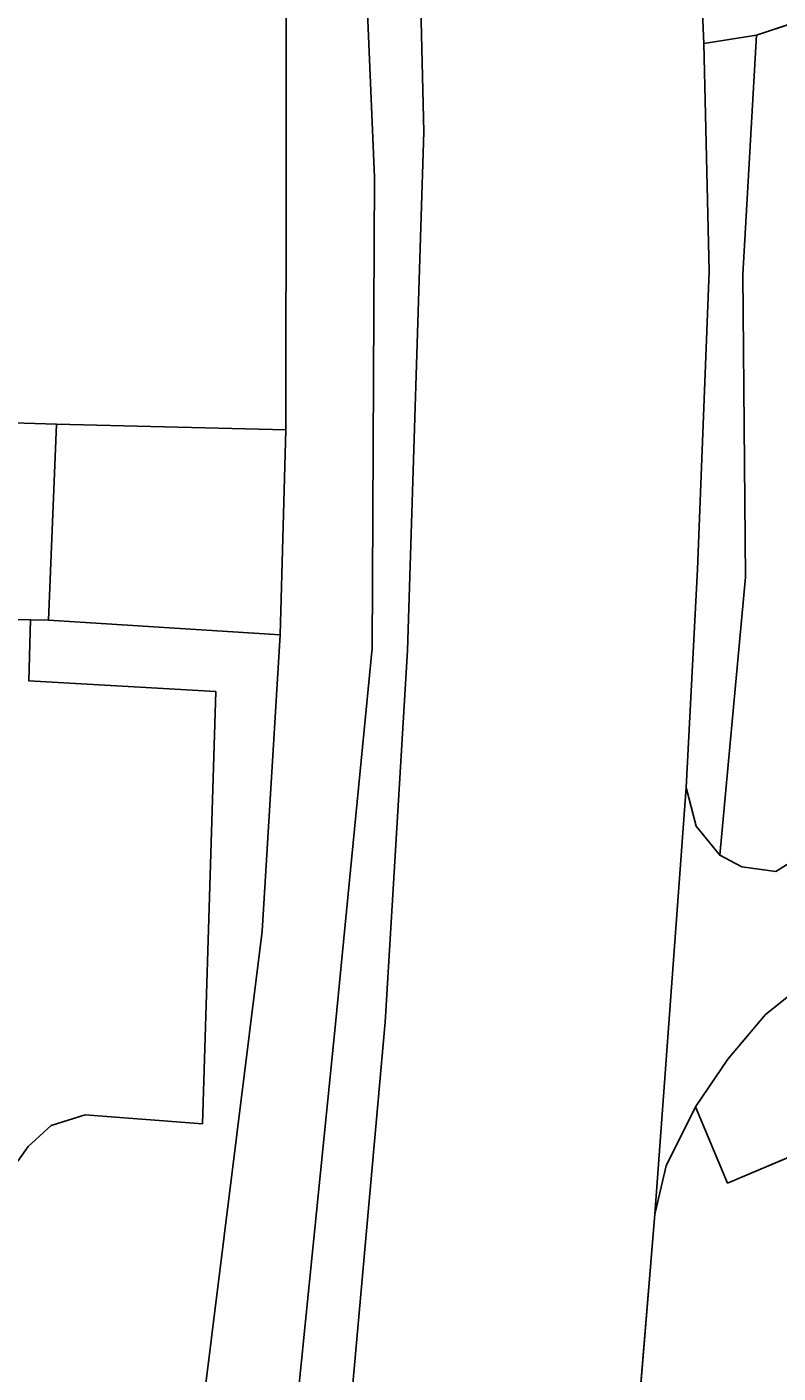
# Model space of a CAD drawing. Extents: x -266199 to -261993, y -1239047 to -1235108.
# Drawn here: x -263509.43 to -263484.44, y -1236803.6 to -1236758.79 of the extents above; entities that cross this region are included whole.
import ezdxf

# ---------------------------------------------------------------- set-up
doc = ezdxf.new("R2010")
doc.units = 0
for name, color, linetype in [('body_kn', 7, 'Continuous'), ('kladpar_hranice', 7, 'Continuous'), ('kladpar_plochy', 7, 'Continuous'), ('zappar_hrandruhpozemk', 7, 'Continuous')]:
    doc.layers.add(name, color=color, linetype=linetype)

msp = doc.modelspace()

# ---------------------------------------------------------------- linework, layer by layer
at = {"layer": 'body_kn'}
for p, q in [((-263485.16, -1236759.07), (-263485.16, -1236759.07)), ((-263485.16, -1236759.07), (-263485.16, -1236759.07)), ((-263486.91, -1236759.35), (-263486.91, -1236759.35)), ((-263486.91, -1236759.35), (-263486.91, -1236759.35)), ((-263496.23, -1236762.29), (-263496.23, -1236762.29)), ((-263497.87, -1236763.8), (-263497.87, -1236763.8)), ((-263486.73, -1236766.94), (-263486.73, -1236766.94)), ((-263485.61, -1236767.04), (-263485.61, -1236767.04)), ((-263508.45, -1236772.02), (-263508.45, -1236772.02)), ((-263500.82, -1236772.21), (-263500.82, -1236772.21)), ((-263500.82, -1236772.21), (-263500.82, -1236772.21)), ((-263487.12, -1236776.84), (-263487.12, -1236776.84)), ((-263485.52, -1236777.11), (-263485.52, -1236777.11)), ((-263509.31, -1236778.53), (-263509.31, -1236778.53)), ((-263508.71, -1236778.54), (-263508.71, -1236778.54)), ((-263508.71, -1236778.54), (-263508.71, -1236778.54)), ((-263501, -1236779.03), (-263501, -1236779.03)), ((-263501, -1236779.03), (-263501, -1236779.03)), ((-263497.95, -1236779.47), (-263497.95, -1236779.47)), ((-263496.77, -1236779.55), (-263496.77, -1236779.55)), ((-263509.37, -1236780.56), (-263509.37, -1236780.56)), ((-263503.15, -1236780.92), (-263503.15, -1236780.92)), ((-263487.5, -1236784.11), (-263487.5, -1236784.11)), ((-263487.5, -1236784.11), (-263487.5, -1236784.11)), ((-263487.17, -1236785.4), (-263487.17, -1236785.4)), ((-263486.38, -1236786.37), (-263486.38, -1236786.37)), ((-263485.65, -1236786.75), (-263485.65, -1236786.75)), ((-263484.51, -1236786.91), (-263484.51, -1236786.91)), ((-263501.6, -1236788.9), (-263501.6, -1236788.9)), ((-263484.86, -1236791.67), (-263484.86, -1236791.67)), ((-263499.17, -1236791.98), (-263499.17, -1236791.98)), ((-263497.51, -1236791.92), (-263497.51, -1236791.92)), ((-263486.11, -1236793.16), (-263486.11, -1236793.16)), ((-263487.19, -1236794.74), (-263487.19, -1236794.74)), ((-263487.19, -1236794.74), (-263487.19, -1236794.74)), ((-263508.62, -1236795.36), (-263508.62, -1236795.36)), ((-263507.49, -1236795.01), (-263507.49, -1236795.01)), ((-263503.59, -1236795.31), (-263503.59, -1236795.31)), ((-263509.39, -1236796.06), (-263509.39, -1236796.06)), ((-263488.16, -1236796.71), (-263488.16, -1236796.71)), ((-263486.12, -1236797.28), (-263486.12, -1236797.28)), ((-263488.54, -1236798.31), (-263488.54, -1236798.31))]:
    msp.add_line(p, q, dxfattribs=at)
at = {"layer": 'kladpar_hranice'}
for points in [[(-263508.75, -1236638.71), (-263497.36, -1236689.19), (-263495.06, -1236698.04), (-263492.34, -1236709.39), (-263489.93, -1236720.09), (-263487.98, -1236734.6), (-263487.12, -1236746.24), (-263486.98, -1236757.82), (-263486.91, -1236759.35), (-263486.73, -1236766.94), (-263487.12, -1236776.84), (-263487.5, -1236784.11), (-263488.54, -1236798.31), (-263489.26, -1236807.09), (-263491.68, -1236824.8), (-263493.02, -1236836.2)], [(-263526.08, -1237000.08), (-263523.24, -1236974.84), (-263519.86, -1236969.84), (-263517.52, -1236927.1), (-263515.05, -1236902.26), (-263514.5, -1236897.94), (-263510.2, -1236861.98), (-263504.89, -1236815.91), (-263504.7, -1236814.24), (-263504.13, -1236809.2), (-263501.6, -1236788.9), (-263501, -1236779.03), (-263500.82, -1236772.21), (-263500.8, -1236753.8), (-263501.38, -1236742.95), (-263503.08, -1236727.74), (-263503.49, -1236725.48), (-263504.1, -1236722.15), (-263504.33, -1236720.87), (-263504.42, -1236720.38), (-263509.9, -1236696.81), (-263510.21, -1236695.48), (-263510.88, -1236692.59), (-263516.42, -1236668.71)], [(-263513.28, -1236692.44), (-263510.88, -1236692.59), (-263510.21, -1236695.48), (-263509.9, -1236696.81), (-263504.42, -1236720.38), (-263504.33, -1236720.87), (-263504.1, -1236722.15), (-263503.49, -1236725.48), (-263503.08, -1236727.74), (-263501.38, -1236742.95), (-263500.8, -1236753.8), (-263500.82, -1236772.21), (-263501, -1236779.03), (-263501.6, -1236788.9), (-263504.13, -1236809.2)], [(-263456.84, -1236743.3), (-263469.47, -1236751.42), (-263471.9, -1236753), (-263477.97, -1236756.68), (-263478.91, -1236756.99), (-263485.16, -1236759.07), (-263485.61, -1236767.04), (-263485.52, -1236777.11), (-263486.38, -1236786.37), (-263485.65, -1236786.75), (-263484.51, -1236786.91), (-263469.98, -1236777.82), (-263469.33, -1236777.23), (-263469.09, -1236776.66), (-263469, -1236776.23), (-263469.06, -1236775.51), (-263469.15, -1236774.95), (-263469.43, -1236773.94), (-263468.69, -1236773.67)], [(-263485.16, -1236759.07), (-263478.91, -1236756.99), (-263477.97, -1236756.68), (-263471.9, -1236753), (-263469.47, -1236751.42), (-263456.84, -1236743.3)], [(-263493.02, -1236836.2), (-263491.68, -1236824.8), (-263489.26, -1236807.09), (-263488.54, -1236798.31), (-263487.5, -1236784.11), (-263487.12, -1236776.84), (-263486.73, -1236766.94), (-263486.91, -1236759.35), (-263486.98, -1236757.82)], [(-263468.69, -1236773.67), (-263469.43, -1236773.94), (-263469.15, -1236774.95), (-263469.06, -1236775.51), (-263469, -1236776.23), (-263469.09, -1236776.66), (-263469.33, -1236777.23), (-263469.98, -1236777.82), (-263484.51, -1236786.91), (-263485.65, -1236786.75), (-263486.38, -1236786.37), (-263485.52, -1236777.11), (-263485.61, -1236767.04), (-263485.16, -1236759.07)], [(-263448.26, -1236768.38), (-263448.32, -1236768.42), (-263450.25, -1236769.83), (-263451.71, -1236770.79), (-263483.27, -1236790.4), (-263484.86, -1236791.67), (-263486.11, -1236793.16), (-263487.19, -1236794.74), (-263486.12, -1236797.28), (-263472.66, -1236791.59), (-263470.32, -1236789.68), (-263472.37, -1236786.87), (-263447.15, -1236769.85), (-263446.8, -1236770.51), (-263446.01, -1236772.01), (-263445.22, -1236773.02), (-263440.77, -1236778.63), (-263440.96, -1236778.77)], [(-263472.66, -1236791.59), (-263486.12, -1236797.28), (-263487.19, -1236794.74), (-263486.11, -1236793.16), (-263484.86, -1236791.67), (-263483.27, -1236790.4), (-263451.71, -1236770.79), (-263450.25, -1236769.83), (-263448.32, -1236768.42), (-263448.26, -1236768.38)]]:
    msp.add_lwpolyline(points, dxfattribs=at)
at = {"layer": 'kladpar_plochy'}
for p, q in [((-263478.91, -1236756.99), (-263485.16, -1236759.07)), ((-263486.91, -1236759.35), (-263486.98, -1236757.82)), ((-263485.16, -1236759.07), (-263485.61, -1236767.04)), ((-263486.73, -1236766.94), (-263486.91, -1236759.35)), ((-263487.12, -1236776.84), (-263486.73, -1236766.94)), ((-263485.61, -1236767.04), (-263485.52, -1236777.11)), ((-263487.5, -1236784.11), (-263487.12, -1236776.84)), ((-263485.52, -1236777.11), (-263486.38, -1236786.37)), ((-263484.51, -1236786.91), (-263469.98, -1236777.82)), ((-263488.54, -1236798.31), (-263487.5, -1236784.11)), ((-263486.38, -1236786.37), (-263485.65, -1236786.75)), ((-263485.65, -1236786.75), (-263484.51, -1236786.91)), ((-263483.27, -1236790.4), (-263484.86, -1236791.67)), ((-263486.12, -1236797.28), (-263472.66, -1236791.59)), ((-263484.86, -1236791.67), (-263486.11, -1236793.16)), ((-263486.11, -1236793.16), (-263487.19, -1236794.74)), ((-263487.19, -1236794.74), (-263486.12, -1236797.28)), ((-263489.26, -1236807.09), (-263488.54, -1236798.31))]:
    msp.add_line(p, q, dxfattribs=at)
for points in [[(-263508.75, -1236638.71), (-263497.36, -1236689.19), (-263495.06, -1236698.04), (-263492.34, -1236709.39), (-263489.93, -1236720.09), (-263487.98, -1236734.6), (-263487.12, -1236746.24), (-263486.98, -1236757.82), (-263486.91, -1236759.35), (-263486.73, -1236766.94), (-263487.12, -1236776.84), (-263487.5, -1236784.11), (-263488.54, -1236798.31), (-263489.26, -1236807.09), (-263491.68, -1236824.8), (-263493.02, -1236836.2), (-263484.84, -1236836.77), (-263486.71, -1236853.09), (-263486.96, -1236855.29), (-263488.24, -1236866.5), (-263488.72, -1236870.67), (-263489.2, -1236874.82), (-263492.06, -1236899.71), (-263495.46, -1236929.4)], [(-263517.52, -1236927.1), (-263515.05, -1236902.26), (-263514.5, -1236897.94), (-263510.2, -1236861.98), (-263504.89, -1236815.91), (-263504.7, -1236814.24), (-263504.13, -1236809.2), (-263501.6, -1236788.9), (-263501, -1236779.03), (-263500.82, -1236772.21), (-263500.8, -1236753.8), (-263501.38, -1236742.95), (-263503.08, -1236727.74), (-263503.49, -1236725.48), (-263504.1, -1236722.15), (-263504.33, -1236720.87), (-263504.42, -1236720.38), (-263509.9, -1236696.81), (-263510.21, -1236695.48), (-263510.88, -1236692.59), (-263516.42, -1236668.71)], [(-263509.9, -1236696.81), (-263504.42, -1236720.38), (-263504.33, -1236720.87), (-263504.1, -1236722.15), (-263503.49, -1236725.48), (-263503.08, -1236727.74), (-263501.38, -1236742.95), (-263500.8, -1236753.8), (-263500.82, -1236772.21), (-263501, -1236779.03), (-263501.6, -1236788.9), (-263504.13, -1236809.2), (-263508.05, -1236808.68), (-263509.65, -1236808.55)], [(-263470.41, -1236755.7), (-263476.68, -1236759.11), (-263468.69, -1236773.67), (-263469.43, -1236773.94), (-263469.15, -1236774.95), (-263469.06, -1236775.51), (-263469, -1236776.23), (-263469.09, -1236776.66), (-263469.33, -1236777.23), (-263469.98, -1236777.82), (-263484.51, -1236786.91), (-263485.65, -1236786.75), (-263486.38, -1236786.37), (-263485.52, -1236777.11), (-263485.61, -1236767.04), (-263485.16, -1236759.07), (-263478.91, -1236756.99)]]:
    msp.add_lwpolyline(points, dxfattribs=at)
msp.add_lwpolyline([(-263472.66, -1236791.59), (-263486.12, -1236797.28), (-263487.19, -1236794.74), (-263486.11, -1236793.16), (-263484.86, -1236791.67), (-263483.27, -1236790.4), (-263451.71, -1236770.79), (-263450.25, -1236769.83), (-263448.32, -1236768.42), (-263448.26, -1236768.38), (-263447.15, -1236769.85), (-263472.37, -1236786.87), (-263470.32, -1236789.68)], close=True, dxfattribs=at)
at = {"layer": 'zappar_hrandruhpozemk'}
for p, q in [((-263497.87, -1236763.8), (-263498.49, -1236748.97)), ((-263486.91, -1236759.35), (-263485.16, -1236759.07)), ((-263496.23, -1236762.29), (-263496.77, -1236779.55)), ((-263497.95, -1236779.47), (-263497.87, -1236763.8)), ((-263509.89, -1236771.97), (-263508.45, -1236772.02)), ((-263509.85, -1236778.52), (-263509.31, -1236778.53)), ((-263501, -1236779.03), (-263508.71, -1236778.54)), ((-263503.15, -1236780.92), (-263503.59, -1236795.31)), ((-263487.5, -1236784.11), (-263487.17, -1236785.4)), ((-263487.17, -1236785.4), (-263486.38, -1236786.37))]:
    msp.add_line(p, q, dxfattribs=at)
for points in [[(-263498.47, -1236727.61), (-263496.55, -1236748.87), (-263496.23, -1236762.29)], [(-263500.82, -1236772.21), (-263508.45, -1236772.02), (-263508.71, -1236778.54)], [(-263508.71, -1236778.54), (-263509.31, -1236778.53), (-263509.37, -1236780.56), (-263503.15, -1236780.92)], [(-263496.77, -1236779.55), (-263497.51, -1236791.92), (-263498.79, -1236806.19), (-263499.64, -1236807.33), (-263500.8, -1236808.15), (-263499.17, -1236791.98), (-263497.95, -1236779.47)], [(-263487.19, -1236794.74), (-263488.16, -1236796.71), (-263488.54, -1236798.31)], [(-263503.59, -1236795.31), (-263507.49, -1236795.01), (-263508.62, -1236795.36), (-263509.39, -1236796.06), (-263509.73, -1236796.55)]]:
    msp.add_lwpolyline(points, dxfattribs=at)

doc.saveas('drawing.dxf')
